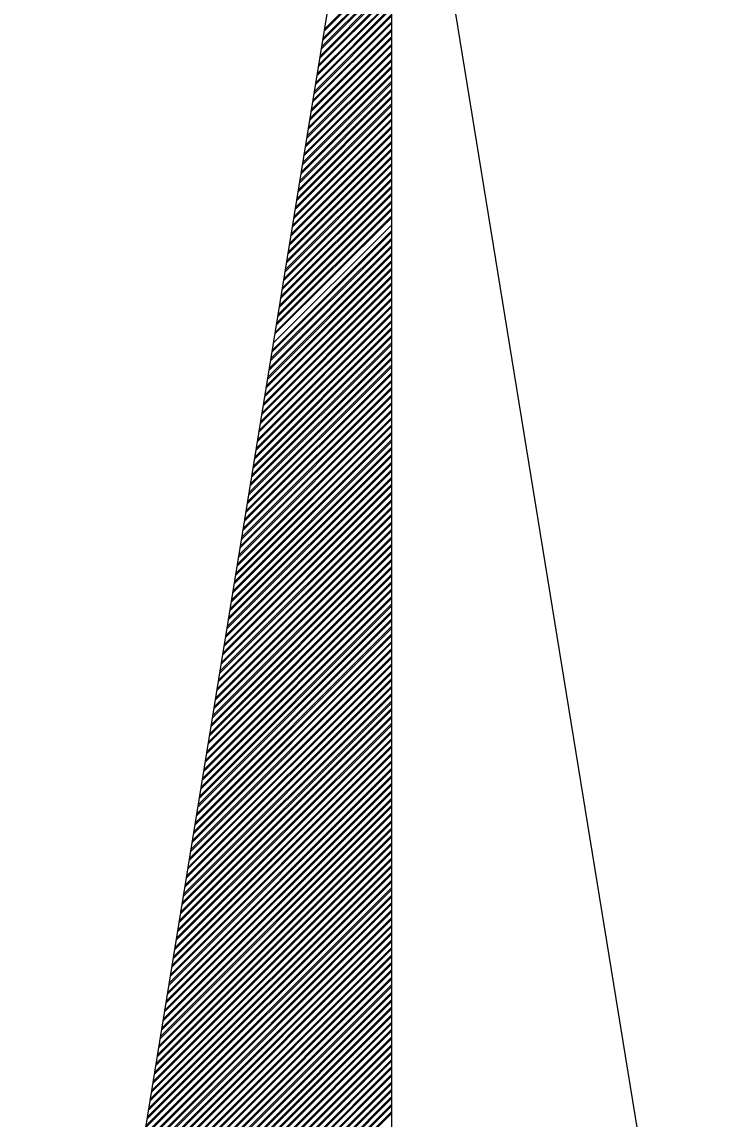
# Model space of a CAD drawing. Extents: x 576692 to 577659, y 273254 to 273799.
# Drawn here: x 577273.898 to 577275.566, y 273532.174 to 273534.835 of the extents above; entities that cross this region are included whole.
import ezdxf

# ---------------------------------------------------------------- set-up
doc = ezdxf.new("R2010")
doc.units = 0
doc.layers.add('RAMI_UZMR_####_####_#', color=7, linetype='Continuous')

msp = doc.modelspace()

# ---------------------------------------------------------------- linework, layer by layer
at = {"layer": 'RAMI_UZMR_####_####_#'}
for p, q in [((577273.8976, 273530.3065), (577274.7936, 273535.8105)), ((577274.7936, 273535.8105), (577274.7936, 273529.4105)), ((577274.7936, 273535.8105), (577275.5664, 273531.0649)), ((577274.6288, 273534.7961), (577274.7936, 273534.9617)), ((577274.6312, 273534.8137), (577274.7936, 273534.9761)), ((577274.632, 273534.8185), (577274.7936, 273534.9801)), ((577274.624, 273534.7697), (577274.7936, 273534.9393)), ((577274.6248, 273534.7753), (577274.7936, 273534.9433)), ((577274.628, 273534.7913), (577274.7936, 273534.9577)), ((577274.6184, 273534.7313), (577274.7936, 273534.9073)), ((577274.6208, 273534.7481), (577274.7936, 273534.9209)), ((577274.6216, 273534.7529), (577274.7936, 273534.9257)), ((577274.6136, 273534.7049), (577274.7936, 273534.8849)), ((577274.6144, 273534.7097), (577274.7936, 273534.8889)), ((577274.6176, 273534.7273), (577274.7936, 273534.9033)), ((577274.6072, 273534.6665), (577274.7936, 273534.8529)), ((577274.6104, 273534.6841), (577274.7936, 273534.8673)), ((577274.6112, 273534.6881), (577274.7936, 273534.8713)), ((577274.6032, 273534.6409), (577274.7936, 273534.8313)), ((577274.604, 273534.6449), (577274.7936, 273534.8345)), ((577274.6072, 273534.6617), (577274.7936, 273534.8489)), ((577274.6, 273534.6185), (577274.7936, 273534.8129)), ((577274.6008, 273534.6233), (577274.7936, 273534.8169)), ((577274.5928, 273534.5753), (577274.7936, 273534.7769)), ((577274.5936, 273534.5801), (577274.7936, 273534.7801)), ((577274.596, 273534.5969), (577274.7936, 273534.7945)), ((577274.5968, 273534.6017), (577274.7936, 273534.7985)), ((577274.5896, 273534.5585), (577274.7936, 273534.7625)), ((577274.5896, 273534.5537), (577274.7936, 273534.7585)), ((577274.5816, 273534.5105), (577274.7936, 273534.7225)), ((577274.5832, 273534.5153), (577274.7936, 273534.7265)), ((577274.5856, 273534.5321), (577274.7936, 273534.7401)), ((577274.5864, 273534.5369), (577274.7936, 273534.7441)), ((577274.5784, 273534.4889), (577274.7936, 273534.7041)), ((577274.5792, 273534.4937), (577274.7936, 273534.7081)), ((577274.572, 273534.4505), (577274.7936, 273534.6721)), ((577274.572, 273534.4457), (577274.7936, 273534.6681)), ((577274.5752, 273534.4673), (577274.7936, 273534.6857)), ((577274.576, 273534.4721), (577274.7936, 273534.6905)), ((577274.568, 273534.4241), (577274.7936, 273534.6497)), ((577274.5688, 273534.4289), (577274.7936, 273534.6537)), ((577274.5608, 273534.3809), (577274.7936, 273534.6137)), ((577274.5616, 273534.3857), (577274.7936, 273534.6177)), ((577274.5648, 273534.4025), (577274.7936, 273534.6313)), ((577274.5656, 273534.4073), (577274.7936, 273534.6361)), ((577274.5576, 273534.3593), (577274.7936, 273534.5961)), ((577274.5584, 273534.3641), (577274.7936, 273534.5993)), ((577274.5512, 273534.3209), (577274.7936, 273534.5633)), ((577274.5536, 273534.3377), (577274.7936, 273534.5777)), ((577274.5544, 273534.3425), (577274.7936, 273534.5817)), ((577274.5472, 273534.2945), (577274.7936, 273534.5409)), ((577274.548, 273534.2993), (577274.7936, 273534.5449)), ((577274.5504, 273534.3161), (577274.7936, 273534.5593)), ((577274.5408, 273534.2561), (577274.7936, 273534.5089)), ((577274.5432, 273534.2729), (577274.7936, 273534.5233)), ((577274.544, 273534.2777), (577274.7936, 273534.5273)), ((577274.5368, 273534.2345), (577274.7936, 273534.4905)), ((577274.5368, 273534.2297), (577274.7936, 273534.4873)), ((577274.54, 273534.2513), (577274.7936, 273534.5049)), ((577274.5304, 273534.1913), (577274.7936, 273534.4545)), ((577274.5328, 273534.2081), (577274.7936, 273534.4689)), ((577274.5336, 273534.2129), (577274.7936, 273534.4729)), ((577274.5256, 273534.1649), (577274.7936, 273534.4329)), ((577274.5264, 273534.1697), (577274.7936, 273534.4369)), ((577274.5296, 273534.1865), (577274.7936, 273534.4505)), ((577274.5192, 273534.1257), (577274.7936, 273534.4001)), ((577274.5224, 273534.1433), (577274.7936, 273534.4145)), ((577274.5232, 273534.1481), (577274.7936, 273534.4185)), ((577274.5152, 273534.1001), (577274.7936, 273534.3785)), ((577274.516, 273534.1049), (577274.7936, 273534.3825)), ((577274.5192, 273534.1217), (577274.7936, 273534.3961)), ((577274.5112, 273534.0785), (577274.7936, 273534.3601)), ((577274.5128, 273534.0825), (577274.7936, 273534.3641)), ((577274.5048, 273534.0353), (577274.7936, 273534.3241)), ((577274.5056, 273534.0393), (577274.7936, 273534.3281)), ((577274.508, 273534.0569), (577274.7936, 273534.3425)), ((577274.5016, 273534.0185), (577274.7936, 273534.3097)), ((577274.5016, 273534.0137), (577274.7936, 273534.3057)), ((577274.4944, 273533.9697), (577274.7936, 273534.2697)), ((577274.4952, 273533.9753), (577274.7936, 273534.2737)), ((577274.4976, 273533.9913), (577274.7936, 273534.2881)), ((577274.4984, 273533.9961), (577274.7936, 273534.2921)), ((577274.4904, 273533.9481), (577274.7936, 273534.2513)), ((577274.4912, 273533.9529), (577274.7936, 273534.2553)), ((577274.4832, 273533.9049), (577274.7936, 273534.2153)), ((577274.484, 273533.9097), (577274.7936, 273534.2193)), ((577274.4872, 273533.9273), (577274.7936, 273534.2337)), ((577274.488, 273533.9313), (577274.7936, 273534.2377)), ((577274.48, 273533.8841), (577274.7936, 273534.1977)), ((577274.4808, 273533.8881), (577274.7936, 273534.2017)), ((577274.4728, 273533.8409), (577274.7936, 273534.1609)), ((577274.4736, 273533.8449), (577274.7936, 273534.1649)), ((577274.4768, 273533.8617), (577274.7936, 273534.1793)), ((577274.4776, 273533.8665), (577274.7936, 273534.1833)), ((577274.4696, 273533.8185), (577274.7936, 273534.1433)), ((577274.4704, 273533.8233), (577274.7936, 273534.1465)), ((577274.4632, 273533.7801), (577274.7936, 273534.1105)), ((577274.4664, 273533.8017), (577274.7936, 273534.1289)), ((577274.4664, 273533.7969), (577274.7936, 273534.1249)), ((577274.4592, 273533.7537), (577274.7936, 273534.0889)), ((577274.46, 273533.7585), (577274.7936, 273534.0929)), ((577274.4624, 273533.7753), (577274.7936, 273534.1065)), ((577274.4528, 273533.7153), (577274.7936, 273534.0569)), ((577274.4552, 273533.7321), (577274.7936, 273534.0705)), ((577274.456, 273533.7369), (577274.7936, 273534.0745)), ((577274.4488, 273533.6937), (577274.7936, 273534.0385)), ((577274.4488, 273533.6889), (577274.7936, 273534.0345)), ((577274.452, 273533.7105), (577274.7936, 273534.0521)), ((577274.4424, 273533.6505), (577274.7936, 273534.0025)), ((577274.4448, 273533.6673), (577274.7936, 273534.0161)), ((577274.4456, 273533.6721), (577274.7936, 273534.0201)), ((577274.4376, 273533.6241), (577274.7936, 273533.9801)), ((577274.4384, 273533.6289), (577274.7936, 273533.9841)), ((577274.4408, 273533.6457), (577274.7936, 273533.9977)), ((577274.4312, 273533.5857), (577274.7936, 273533.9481)), ((577274.4344, 273533.6025), (577274.7936, 273533.9625)), ((577274.4352, 273533.6073), (577274.7936, 273533.9657)), ((577274.4272, 273533.5593), (577274.7936, 273533.9257)), ((577274.428, 273533.5641), (577274.7936, 273533.9297)), ((577274.4312, 273533.5809), (577274.7936, 273533.9441)), ((577274.424, 273533.5377), (577274.7936, 273533.9081)), ((577274.4248, 273533.5425), (577274.7936, 273533.9113)), ((577274.4168, 273533.4945), (577274.7936, 273533.8713)), ((577274.4176, 273533.4993), (577274.7936, 273533.8753)), ((577274.42, 273533.5161), (577274.7936, 273533.8897)), ((577274.4208, 273533.5209), (577274.7936, 273533.8937)), ((577274.4128, 273533.4729), (577274.7936, 273533.8537)), ((577274.4136, 273533.4777), (577274.7936, 273533.8569)), ((577274.4064, 273533.4297), (577274.7936, 273533.8169)), ((577274.4072, 273533.4345), (577274.7936, 273533.8217)), ((577274.4096, 273533.4513), (577274.7936, 273533.8353)), ((577274.4104, 273533.4561), (577274.7936, 273533.8393)), ((577274.4024, 273533.4081), (577274.7936, 273533.7993)), ((577274.4032, 273533.4129), (577274.7936, 273533.8033)), ((577274.396, 273533.3697), (577274.7936, 273533.7665)), ((577274.396, 273533.3649), (577274.7936, 273533.7625)), ((577274.3992, 273533.3865), (577274.7936, 273533.7809)), ((577274.4, 273533.3913), (577274.7936, 273533.7849)), ((577274.392, 273533.3433), (577274.7936, 273533.7449)), ((577274.3928, 273533.3481), (577274.7936, 273533.7489)), ((577274.3848, 273533.3001), (577274.7936, 273533.7089)), ((577274.3856, 273533.3049), (577274.7936, 273533.7129)), ((577274.3888, 273533.3217), (577274.7936, 273533.7265)), ((577274.3896, 273533.3257), (577274.7936, 273533.7305)), ((577274.3816, 273533.2785), (577274.7936, 273533.6905)), ((577274.3824, 273533.2825), (577274.7936, 273533.6945)), ((577274.3752, 273533.2393), (577274.7936, 273533.6585)), ((577274.3784, 273533.2617), (577274.7936, 273533.6761)), ((577274.3784, 273533.2569), (577274.7936, 273533.6721)), ((577274.3704, 273533.2137), (577274.7936, 273533.6361)), ((577274.372, 273533.2185), (577274.7936, 273533.6401)), ((577274.3744, 273533.2353), (577274.7936, 273533.6545)), ((577274.3648, 273533.1753), (577274.7936, 273533.6041)), ((577274.3672, 273533.1913), (577274.7936, 273533.6177)), ((577274.368, 273533.1961), (577274.7936, 273533.6217)), ((577274.3608, 273533.1529), (577274.7936, 273533.5857)), ((577274.3608, 273533.1481), (577274.7936, 273533.5817)), ((577274.364, 273533.1697), (577274.7936, 273533.6001)), ((577274.3544, 273533.1097), (577274.7936, 273533.5497)), ((577274.3568, 273533.1265), (577274.7936, 273533.5641)), ((577274.3576, 273533.1313), (577274.7936, 273533.5681)), ((577274.3496, 273533.0841), (577274.7936, 273533.5273)), ((577274.3504, 273533.0881), (577274.7936, 273533.5313)), ((577274.3536, 273533.1049), (577274.7936, 273533.5457)), ((577274.3464, 273533.0617), (577274.7936, 273533.5097)), ((577274.3472, 273533.0665), (577274.7936, 273533.5137)), ((577274.3392, 273533.0185), (577274.7936, 273533.4729)), ((577274.34, 273533.0233), (577274.7936, 273533.4769)), ((577274.3424, 273533.0409), (577274.7936, 273533.4913)), ((577274.3432, 273533.0449), (577274.7936, 273533.4953)), ((577274.336, 273532.9969), (577274.7936, 273533.4553)), ((577274.3368, 273533.0017), (577274.7936, 273533.4593)), ((577274.3288, 273532.9537), (577274.7936, 273533.4185)), ((577274.3296, 273532.9585), (577274.7936, 273533.4233)), ((577274.332, 273532.9753), (577274.7936, 273533.4369)), ((577274.3328, 273532.9801), (577274.7936, 273533.4409)), ((577274.3256, 273532.9369), (577274.7936, 273533.4049)), ((577274.3256, 273532.9321), (577274.7936, 273533.4009)), ((577274.3184, 273532.8889), (577274.7936, 273533.3641)), ((577274.3192, 273532.8937), (577274.7936, 273533.3689)), ((577274.3216, 273532.9105), (577274.7936, 273533.3825)), ((577274.3224, 273532.9153), (577274.7936, 273533.3865)), ((577274.3144, 273532.8673), (577274.7936, 273533.3465)), ((577274.3152, 273532.8721), (577274.7936, 273533.3505)), ((577274.308, 273532.8289), (577274.7936, 273533.3145)), ((577274.308, 273532.8241), (577274.7936, 273533.3105)), ((577274.3112, 273532.8457), (577274.7936, 273533.3289)), ((577274.312, 273532.8505), (577274.7936, 273533.3321)), ((577274.304, 273532.8025), (577274.7936, 273533.2921)), ((577274.3048, 273532.8073), (577274.7936, 273533.2961)), ((577274.2968, 273532.7593), (577274.7936, 273533.2561)), ((577274.2976, 273532.7641), (577274.7936, 273533.2601)), ((577274.3, 273532.7809), (577274.7936, 273533.2745)), ((577274.3016, 273532.7857), (577274.7936, 273533.2777)), ((577274.2936, 273532.7377), (577274.7936, 273533.2377)), ((577274.2944, 273532.7425), (577274.7936, 273533.2417)), ((577274.2872, 273532.6993), (577274.7936, 273533.2057)), ((577274.2904, 273532.7209), (577274.7936, 273533.2233)), ((577274.2904, 273532.7161), (577274.7936, 273533.2201)), ((577274.2832, 273532.6729), (577274.7936, 273533.1833)), ((577274.284, 273532.6777), (577274.7936, 273533.1881)), ((577274.2864, 273532.6945), (577274.7936, 273533.2017)), ((577274.2768, 273532.6345), (577274.7936, 273533.1513)), ((577274.2792, 273532.6513), (577274.7936, 273533.1657)), ((577274.28, 273532.6561), (577274.7936, 273533.1697)), ((577274.272, 273532.6081), (577274.7936, 273533.1289)), ((577274.2728, 273532.6129), (577274.7936, 273533.1337)), ((577274.276, 273532.6297), (577274.7936, 273533.1473)), ((577274.2664, 273532.5697), (577274.7936, 273533.0969)), ((577274.2688, 273532.5865), (577274.7936, 273533.1113)), ((577274.2696, 273532.5913), (577274.7936, 273533.1153)), ((577274.2616, 273532.5433), (577274.7936, 273533.0753)), ((577274.2624, 273532.5481), (577274.7936, 273533.0793)), ((577274.2656, 273532.5649), (577274.7936, 273533.0929)), ((577274.2584, 273532.5217), (577274.7936, 273533.0569)), ((577274.2592, 273532.5257), (577274.7936, 273533.0609)), ((577274.2512, 273532.4785), (577274.7936, 273533.0209)), ((577274.252, 273532.4825), (577274.7936, 273533.0249)), ((577274.2552, 273532.5049), (577274.7936, 273533.0425)), ((577274.2552, 273532.5001), (577274.7936, 273533.0393)), ((577274.248, 273532.4569), (577274.7936, 273533.0025)), ((577274.2488, 273532.4617), (577274.7936, 273533.0065)), ((577274.2408, 273532.4137), (577274.7936, 273532.9665)), ((577274.2416, 273532.4185), (577274.7936, 273532.9705)), ((577274.244, 273532.4353), (577274.7936, 273532.9841)), ((577274.2448, 273532.4393), (577274.7936, 273532.9881)), ((577274.2376, 273532.3961), (577274.7936, 273532.9521)), ((577274.2376, 273532.3913), (577274.7936, 273532.9481)), ((577274.2296, 273532.3481), (577274.7936, 273532.9121)), ((577274.2312, 273532.3529), (577274.7936, 273532.9161)), ((577274.2336, 273532.3697), (577274.7936, 273532.9305)), ((577274.2344, 273532.3753), (577274.7936, 273532.9345)), ((577274.2264, 273532.3265), (577274.7936, 273532.8937)), ((577274.2272, 273532.3313), (577274.7936, 273532.8977)), ((577274.22, 273532.2881), (577274.7936, 273532.8617)), ((577274.22, 273532.2841), (577274.7936, 273532.8577)), ((577274.2232, 273532.3049), (577274.7936, 273532.8761)), ((577274.224, 273532.3097), (577274.7936, 273532.8801)), ((577274.216, 273532.2617), (577274.7936, 273532.8393)), ((577274.2168, 273532.2665), (577274.7936, 273532.8433)), ((577274.2096, 273532.2233), (577274.7936, 273532.8073)), ((577274.2128, 273532.2409), (577274.7936, 273532.8217)), ((577274.2136, 273532.2449), (577274.7936, 273532.8257)), ((577274.2056, 273532.1969), (577274.7936, 273532.7857)), ((577274.2064, 273532.2017), (577274.7936, 273532.7897)), ((577274.2088, 273532.2185), (577274.7936, 273532.8033)), ((577274.1992, 273532.1585), (577274.7936, 273532.7529)), ((577274.2016, 273532.1753), (577274.7936, 273532.7673)), ((577274.2024, 273532.1801), (577274.7936, 273532.7713)), ((577274.1952, 273532.1321), (577274.7936, 273532.7305)), ((577274.196, 273532.1369), (577274.7936, 273532.7353)), ((577274.1984, 273532.1537), (577274.7936, 273532.7489)), ((577274.1888, 273532.0937), (577274.7936, 273532.6985)), ((577274.1912, 273532.1105), (577274.7936, 273532.7129)), ((577274.192, 273532.1153), (577274.7936, 273532.7169)), ((577274.1848, 273532.0721), (577274.7936, 273532.6809)), ((577274.1848, 273532.0673), (577274.7936, 273532.6769)), ((577274.188, 273532.0889), (577274.7936, 273532.6953)), ((577274.1808, 273532.0457), (577274.7936, 273532.6585)), ((577274.1816, 273532.0505), (577274.7936, 273532.6625)), ((577274.1736, 273532.0025), (577274.7936, 273532.6225)), ((577274.1744, 273532.0073), (577274.7936, 273532.6265)), ((577274.1776, 273532.0241), (577274.7936, 273532.6409)), ((577274.1784, 273532.0289), (577274.7936, 273532.6441)), ((577274.1704, 273531.9809), (577274.7936, 273532.6041)), ((577274.1712, 273531.9857), (577274.7936, 273532.6081)), ((577274.1632, 273531.9377), (577274.7936, 273532.5681)), ((577274.164, 273531.9425), (577274.7936, 273532.5721)), ((577274.1672, 273531.9641), (577274.7936, 273532.5897)), ((577274.1672, 273531.9593), (577274.7936, 273532.5865)), ((577274.1592, 273531.9161), (577274.7936, 273532.5497)), ((577274.1608, 273531.9209), (577274.7936, 273532.5545)), ((577274.1528, 273531.8729), (577274.7936, 273532.5137)), ((577274.1536, 273531.8777), (577274.7936, 273532.5177)), ((577274.156, 273531.8945), (577274.7936, 273532.5321)), ((577274.1568, 273531.8993), (577274.7936, 273532.5361)), ((577274.1496, 273531.8561), (577274.7936, 273532.5001)), ((577274.1496, 273531.8513), (577274.7936, 273532.4953)), ((577274.1424, 273531.8081), (577274.7936, 273532.4593)), ((577274.1432, 273531.8129), (577274.7936, 273532.4633)), ((577274.1456, 273531.8297), (577274.7936, 273532.4777)), ((577274.1464, 273531.8345), (577274.7936, 273532.4817)), ((577274.1384, 273531.7865), (577274.7936, 273532.4417)), ((577274.1392, 273531.7913), (577274.7936, 273532.4457)), ((577274.1312, 273531.7433), (577274.7936, 273532.4057)), ((577274.132, 273531.7481), (577274.7936, 273532.4089)), ((577274.1352, 273531.7649), (577274.7936, 273532.4233)), ((577274.136, 273531.7697), (577274.7936, 273532.4273)), ((577274.128, 273531.7217), (577274.7936, 273532.3873)), ((577274.1288, 273531.7257), (577274.7936, 273532.3913)), ((577274.1216, 273531.6825), (577274.7936, 273532.3545)), ((577274.1248, 273531.7001), (577274.7936, 273532.3689)), ((577274.1256, 273531.7049), (577274.7936, 273532.3729)), ((577274.1176, 273531.6569), (577274.7936, 273532.3329)), ((577274.1184, 273531.6617), (577274.7936, 273532.3369)), ((577274.1208, 273531.6785), (577274.7936, 273532.3505)), ((577274.1112, 273531.6185), (577274.7936, 273532.3009)), ((577274.1144, 273531.6393), (577274.7936, 273532.3185)), ((577274.1144, 273531.6353), (577274.7936, 273532.3145)), ((577274.1072, 273531.5913), (577274.7936, 273532.2785)), ((577274.108, 273531.5961), (577274.7936, 273532.2825)), ((577274.1104, 273531.6137), (577274.7936, 273532.2969)), ((577274.1008, 273531.5529), (577274.7936, 273532.2465)), ((577274.1032, 273531.5697), (577274.7936, 273532.2601)), ((577274.104, 273531.5753), (577274.7936, 273532.2641)), ((577274.0968, 273531.5313), (577274.7936, 273532.2281)), ((577274.0968, 273531.5265), (577274.7936, 273532.2241)), ((577274.1, 273531.5481), (577274.7936, 273532.2425)), ((577274.0904, 273531.4881), (577274.7936, 273532.1921)), ((577274.0928, 273531.5049), (577274.7936, 273532.2057)), ((577274.0936, 273531.5097), (577274.7936, 273532.2097)), ((577274.0888, 273531.4841), (577274.7936, 273532.1881))]:
    msp.add_line(p, q, dxfattribs=at)

doc.saveas('drawing.dxf')
